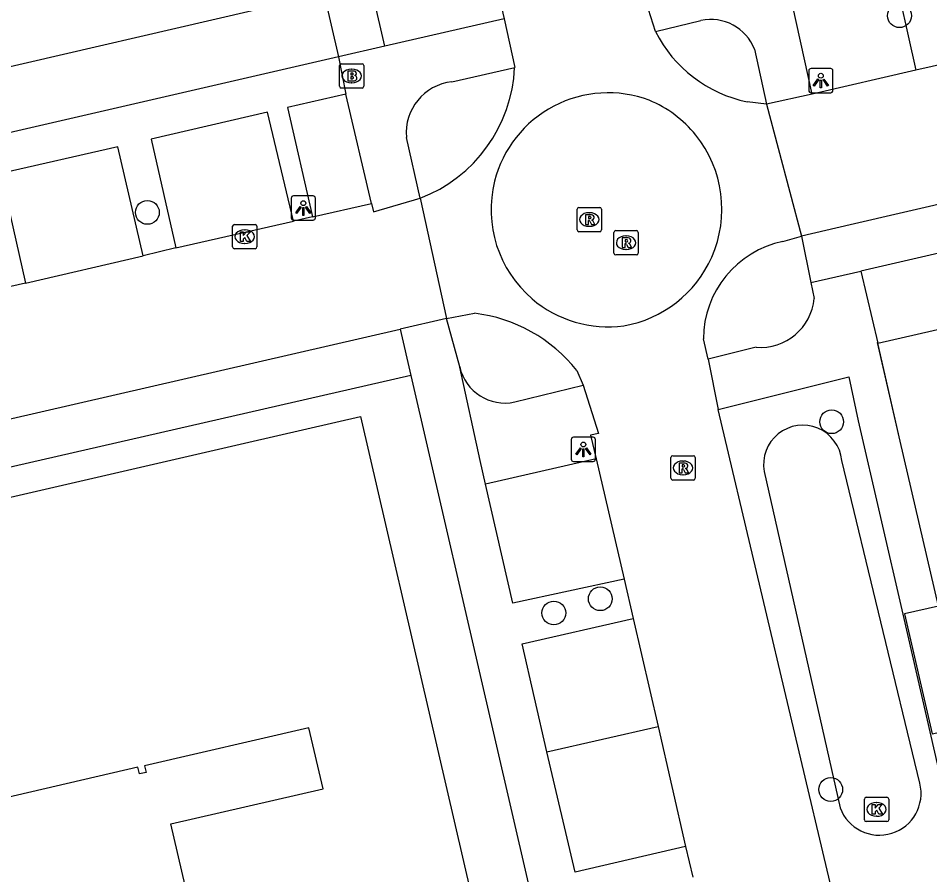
# Model space of a CAD drawing. Extents: x 156414 to 157775, y 382335 to 383765.
# Drawn here: x 157020.49 to 157057.98, y 383417.27 to 383452.52 of the extents above; entities that cross this region are included whole.
import ezdxf

# ---------------------------------------------------------------- set-up
doc = ezdxf.new("R2010")
doc.units = 0
for name, color, linetype in [('IMGEO_Boom', 7, 'Continuous'), ('IMGEO_Brandkraan', 7, 'Continuous'), ('IMGEO_Greppel_droge_sloot', 7, 'Continuous'), ('IMGEO_Kolk', 7, 'Continuous'), ('IMGEO_Lichtpunt', 7, 'Continuous'), ('IMGEO_Muur', 7, 'Continuous'), ('IMGEO_Pand', 7, 'Continuous'), ('IMGEO_Pand_overbouw', 7, 'Continuous'), ('IMGEO_Parkeervlak_open', 7, 'Continuous'), ('IMGEO_Rijbaan_lokaal_gesloten', 7, 'Continuous'), ('IMGEO_Rijbaan_lokaal_open', 7, 'Continuous'), ('IMGEO_Rioolput', 7, 'Continuous'), ('IMGEO_Voetpad_open', 7, 'Continuous')]:
    doc.layers.add(name, color=color, linetype=linetype)

msp = doc.modelspace()

# ---------------------------------------------------------------- linework, layer by layer
at = {"layer": 'IMGEO_Boom'}
for centre in [(157056.737, 383452.622), (157025.797, 383444.528), (157053.946, 383435.913), (157044.429, 383428.628), (157042.517, 383428.042), (157053.907, 383420.779)]:
    msp.add_circle(centre, 0.489, dxfattribs=at)
at = {"layer": 'IMGEO_Brandkraan'}
for p, q in [((157033.775, 383450.644), (157034.627, 383450.644)), ((157033.7, 383449.718), (157033.7, 383450.57)), ((157034.188, 383450.424), (157034.213, 383450.424)), ((157034.701, 383450.57), (157034.701, 383449.718)), ((157034.211, 383449.864), (157034.186, 383449.864)), ((157034.627, 383449.644), (157033.775, 383449.644))]:
    msp.add_line(p, q, dxfattribs=at)
for points in [[(157033.775, 383450.644), (157034.627, 383450.644)], [(157033.7, 383449.718), (157033.7, 383450.57)], [(157034.048, 383450.344), (157034.048, 383449.944), (157034.261, 383449.944)], [(157034.279, 383450.344), (157034.048, 383450.344)], [(157034.227, 383450.263), (157034.173, 383450.263), (157034.173, 383450.187)], [(157034.701, 383450.57), (157034.701, 383449.718)], [(157034.173, 383450.187), (157034.226, 383450.187)], [(157034.235, 383450.111), (157034.173, 383450.111), (157034.173, 383450.03)], [(157034.173, 383450.03), (157034.235, 383450.03)], [(157034.627, 383449.644), (157033.775, 383449.644)]]:
    msp.add_lwpolyline(points, dxfattribs=at)
for centre, radius, start, end in [((157033.777, 383450.568), 0.0765, 91.552, 178.448), ((157033.777, 383450.568), 0.0765, 91.552, 178.448), ((157034.625, 383450.568), 0.0765, 1.552, 88.448), ((157034.625, 383450.568), 0.0765, 1.552, 88.448), ((157034.228, 383450.225), 0.0379, 267.8285, 90.9355), ((157034.283, 383450.199), 0.145, 59.4692, 91.5367), ((157034.308, 383450.246), 0.0922, 285.5137, 58.1501), ((157034.236, 383450.07), 0.0404, 269.8759, 90.5077), ((157034.267, 383450.195), 0.251, 268.6676, 293.5347), ((157034.313, 383450.054), 0.105, 301.3115, 78.989), ((157033.777, 383449.72), 0.0765, 181.552, 268.448), ((157033.777, 383449.72), 0.0765, 181.552, 268.448), ((157034.625, 383449.72), 0.0765, 271.552, 358.448), ((157034.625, 383449.72), 0.0765, 271.552, 358.448)]:
    msp.add_arc(centre, radius, start, end, dxfattribs=at)
for centre, major_axis, ratio, start_param, end_param in [((157034.187, 383450.144), (-0.387, 0.002), 0.722429, 4.712389, 7.853982), ((157034.212, 383450.144), (-0.39, 0.002), 0.717154, 1.570796, 4.712389)]:
    msp.add_ellipse(centre, major_axis=major_axis, ratio=ratio, start_param=start_param, end_param=end_param, dxfattribs=at)
at = {"layer": 'IMGEO_Greppel_droge_sloot'}
for points in [[(157057.572, 383421.04), (157054.364, 383434.319)], [(157051.173, 383433.871), (157054.293, 383420.024)]]:
    msp.add_lwpolyline(points, dxfattribs=at)
for centre, radius, start, end in [((157052.759, 383434.159), 1.612, 5.6858, 190.2978), ((157055.906, 383420.618), 1.719, 200.2054, 14.2258)]:
    msp.add_arc(centre, radius, start, end, dxfattribs=at)
at = {"layer": 'IMGEO_Kolk'}
for p, q in [((157029.301, 383443.104), (157029.301, 383443.956)), ((157029.376, 383444.03), (157030.228, 383444.03)), ((157030.302, 383443.956), (157030.302, 383443.104)), ((157029.789, 383443.81), (157029.814, 383443.81)), ((157029.812, 383443.25), (157029.787, 383443.25)), ((157030.228, 383443.03), (157029.376, 383443.03)), ((157055.291, 383419.532), (157055.291, 383420.384)), ((157055.366, 383420.458), (157056.218, 383420.458)), ((157055.779, 383420.238), (157055.804, 383420.238)), ((157056.292, 383420.384), (157056.292, 383419.532)), ((157055.802, 383419.678), (157055.777, 383419.678)), ((157056.218, 383419.458), (157055.366, 383419.458))]:
    msp.add_line(p, q, dxfattribs=at)
for points in [[(157029.301, 383443.104), (157029.301, 383443.956)], [(157029.376, 383444.03), (157030.228, 383444.03)], [(157030.302, 383443.956), (157030.302, 383443.104)], [(157029.622, 383443.73), (157029.745, 383443.73), (157029.745, 383443.579), (157029.875, 383443.73), (157030.039, 383443.73), (157029.893, 383443.579), (157030.046, 383443.33), (157029.894, 383443.33), (157029.809, 383443.494), (157029.745, 383443.427), (157029.745, 383443.33), (157029.622, 383443.33), (157029.622, 383443.73)], [(157030.228, 383443.03), (157029.376, 383443.03)], [(157055.291, 383419.532), (157055.291, 383420.384)], [(157055.366, 383420.458), (157056.218, 383420.458)], [(157056.292, 383420.384), (157056.292, 383419.532)], [(157055.612, 383420.158), (157055.735, 383420.158), (157055.735, 383420.007), (157055.865, 383420.158), (157056.029, 383420.158), (157055.883, 383420.007), (157056.036, 383419.758), (157055.884, 383419.758), (157055.799, 383419.922), (157055.735, 383419.855), (157055.735, 383419.758), (157055.612, 383419.758), (157055.612, 383420.158)], [(157056.218, 383419.458), (157055.366, 383419.458)]]:
    msp.add_lwpolyline(points, dxfattribs=at)
for centre, start, end in [((157029.378, 383443.954), 91.552, 178.448), ((157029.378, 383443.954), 91.552, 178.448), ((157030.226, 383443.954), 1.552, 88.448), ((157030.226, 383443.954), 1.552, 88.448), ((157029.378, 383443.106), 181.552, 268.448), ((157029.378, 383443.106), 181.552, 268.448), ((157030.226, 383443.106), 271.552, 358.448), ((157030.226, 383443.106), 271.552, 358.448), ((157055.368, 383420.382), 91.552, 178.448), ((157055.368, 383420.382), 91.552, 178.448), ((157056.216, 383420.382), 1.552, 88.448), ((157056.216, 383420.382), 1.552, 88.448), ((157055.368, 383419.534), 181.552, 268.448), ((157055.368, 383419.534), 181.552, 268.448), ((157056.216, 383419.534), 271.552, 358.448), ((157056.216, 383419.534), 271.552, 358.448)]:
    msp.add_arc(centre, 0.0765, start, end, dxfattribs=at)
for centre, major_axis, ratio, start_param, end_param in [((157029.788, 383443.53), (-0.387, 0.002), 0.722429, 4.712389, 7.853982), ((157029.813, 383443.53), (-0.39, 0.002), 0.717154, 1.570796, 4.712389), ((157055.778, 383419.958), (-0.387, 0.002), 0.722429, 4.712389, 7.853982), ((157055.803, 383419.958), (-0.39, 0.002), 0.717154, 1.570796, 4.712389)]:
    msp.add_ellipse(centre, major_axis=major_axis, ratio=ratio, start_param=start_param, end_param=end_param, dxfattribs=at)
at = {"layer": 'IMGEO_Lichtpunt'}
for p, q in [((157053.004, 383450.354), (157053.004, 383449.547)), ((157053.004, 383450.354), (157053.004, 383449.547)), ((157053.906, 383450.449), (157053.098, 383450.449)), ((157053.906, 383450.449), (157053.098, 383450.449)), ((157054, 383449.547), (157054, 383450.354)), ((157054, 383449.547), (157054, 383450.354)), ((157053.098, 383449.453), (157053.906, 383449.453)), ((157053.098, 383449.453), (157053.906, 383449.453)), ((157031.713, 383445.11), (157031.713, 383444.303)), ((157031.713, 383445.11), (157031.713, 383444.303)), ((157032.615, 383445.205), (157031.807, 383445.205)), ((157032.615, 383445.205), (157031.807, 383445.205)), ((157032.709, 383444.303), (157032.709, 383445.11)), ((157032.709, 383444.303), (157032.709, 383445.11)), ((157031.807, 383444.209), (157032.615, 383444.209)), ((157031.807, 383444.209), (157032.615, 383444.209)), ((157044.136, 383435.274), (157043.328, 383435.274)), ((157044.136, 383435.274), (157043.328, 383435.274)), ((157043.234, 383435.179), (157043.234, 383434.372)), ((157043.234, 383435.179), (157043.234, 383434.372)), ((157044.23, 383434.372), (157044.23, 383435.179)), ((157044.23, 383434.372), (157044.23, 383435.179)), ((157043.328, 383434.278), (157044.136, 383434.278)), ((157043.328, 383434.278), (157044.136, 383434.278))]:
    msp.add_line(p, q, dxfattribs=at)
for points in [[(157053.378, 383450.018), (157053.417, 383449.99), (157053.229, 383449.728), (157053.191, 383449.755), (157053.378, 383450.018)], [(157053.48, 383449.97), (157053.527, 383449.97), (157053.527, 383449.648), (157053.48, 383449.648), (157053.48, 383449.97)], [(157053.59, 383449.99), (157053.628, 383450.017), (157053.815, 383449.755), (157053.776, 383449.727), (157053.59, 383449.99)], [(157032.087, 383444.774), (157032.126, 383444.746), (157031.938, 383444.484), (157031.9, 383444.511), (157032.087, 383444.774)], [(157032.189, 383444.726), (157032.236, 383444.726), (157032.236, 383444.404), (157032.189, 383444.404), (157032.189, 383444.726)], [(157032.299, 383444.746), (157032.337, 383444.773), (157032.524, 383444.511), (157032.485, 383444.483), (157032.299, 383444.746)], [(157043.608, 383434.843), (157043.647, 383434.815), (157043.459, 383434.553), (157043.421, 383434.58), (157043.608, 383434.843)], [(157043.71, 383434.795), (157043.757, 383434.795), (157043.757, 383434.473), (157043.71, 383434.473), (157043.71, 383434.795)], [(157043.82, 383434.815), (157043.858, 383434.842), (157044.045, 383434.58), (157044.006, 383434.552), (157043.82, 383434.815)]]:
    msp.add_lwpolyline(points, dxfattribs=at)
for centre in [(157053.503, 383450.152), (157032.212, 383444.908), (157043.733, 383434.977)]:
    msp.add_circle(centre, 0.0994, dxfattribs=at)
for centre, start, end in [((157053.098, 383450.354), 90, 180), ((157053.098, 383450.354), 90, 180), ((157053.906, 383450.354), 0, 90), ((157053.906, 383450.354), 0, 90), ((157053.098, 383449.547), 180, 270), ((157053.098, 383449.547), 180, 270), ((157053.906, 383449.547), 270, 0), ((157053.906, 383449.547), 270, 360), ((157031.807, 383445.11), 90, 180), ((157031.807, 383445.11), 90, 180), ((157032.615, 383445.11), 0, 90), ((157032.615, 383445.11), 0, 90), ((157031.807, 383444.303), 180, 270), ((157031.807, 383444.303), 180, 270), ((157032.615, 383444.303), 270, 0), ((157032.615, 383444.303), 270, 360), ((157043.328, 383435.179), 90, 180), ((157043.328, 383435.179), 90, 180), ((157044.136, 383435.179), 0, 90), ((157044.136, 383435.179), 0, 90), ((157043.328, 383434.372), 180, 270), ((157043.328, 383434.372), 180, 270), ((157044.136, 383434.372), 270, 0), ((157044.136, 383434.372), 270, 360)]:
    msp.add_arc(centre, 0.0946, start, end, dxfattribs=at)
at = {"layer": 'IMGEO_Muur'}
msp.add_lwpolyline([(157056.77, 383435.113), (157055.836, 383439.176)], dxfattribs=at)
at = {"layer": 'IMGEO_Pand'}
for points in [[(157008.294, 383447.787), (157030.11, 383452.841), (157028.001, 383461.994)], [(157055.842, 383439.14), (157059.082, 383439.886), (157060.011, 383435.851), (157060.5, 383433.726), (157067.205, 383435.27), (157065.847, 383441.166), (157065.775, 383441.478), (157070.175, 383442.491)], [(157058.339, 383428.328), (157056.77, 383435.113), (157055.842, 383439.14)], [(156989.669, 383395.601), (156989.384, 383396.829), (156983.022, 383424.241), (156987.626, 383425.302), (157002.147, 383428.649), (157002.394, 383427.593), (157008.69, 383429.029), (157008.443, 383430.101), (157029.976, 383435.068), (157034.566, 383436.127), (157040.896, 383408.745), (157041.185, 383407.495)], [(157024.452, 383403.649), (157022.378, 383412.638), (157025.73, 383413.412), (157026.099, 383411.814), (157028.389, 383412.342), (157026.768, 383419.367), (157033.024, 383420.811), (157032.446, 383423.315), (157025.683, 383421.755), (157025.746, 383421.481), (157025.474, 383421.418), (157025.411, 383421.692), (157018.668, 383420.136)]]:
    msp.add_lwpolyline(points, dxfattribs=at)
at = {"layer": 'IMGEO_Pand_overbouw'}
msp.add_lwpolyline([(157058.339, 383428.328), (157056.938, 383428.014), (157058.084, 383423.063), (157059.484, 383423.377)], close=True, dxfattribs=at)
at = {"layer": 'IMGEO_Parkeervlak_open'}
for points in [[(157035.564, 383451.365), (157032.852, 383463.122), (157030.948, 383462.671)], [(157030.948, 383462.671), (157033.666, 383450.927)], [(157056.429, 383454.752), (157057.402, 383450.383)]]:
    msp.add_lwpolyline(points, dxfattribs=at)
at = {"layer": 'IMGEO_Rijbaan_lokaal_gesloten'}
for points in [[(157029.414, 383500.591), (157040.418, 383452.732), (157040.471, 383452.498)], [(157262.563, 383492.114), (157054.71, 383444.011), (157052.703, 383443.546)], [(157046.697, 383451.966), (157046.124, 383453.798)], [(157040.471, 383452.498), (157040.907, 383450.492)], [(157060.29, 383451.045), (157058.074, 383450.538), (157057.402, 383450.383)], [(157057.402, 383450.383), (157053.14, 383449.4)], [(157053.14, 383449.4), (157051.262, 383448.985)], [(157051.262, 383448.985), (157050.474, 383449.074)], [(157051.262, 383448.985), (157052.703, 383443.546)], [(157035.02, 383444.897), (157035.1, 383444.556), (157037.021, 383445.108)], [(157037.021, 383445.108), (157038.107, 383440.155)], [(157032.591, 383444.344), (157035.02, 383444.897)], [(157032.591, 383444.344), (157031.813, 383444.167)], [(157026.966, 383443.063), (157031.813, 383444.167)], [(157051.938, 383443.333), (157052.703, 383443.546)], [(157020.787, 383441.609), (157025.619, 383442.737)], [(157026.966, 383443.063), (157025.619, 383442.737)], [(157020.787, 383441.609), (157018.654, 383441.136)], [(157038.107, 383440.155), (157036.197, 383439.716)], [(157038.107, 383440.155), (157039.25, 383440.375)], [(156985.993, 383428.175), (157036.197, 383439.716)], [(157048.87, 383438.481), (157048.67, 383439.325)], [(157048.87, 383438.481), (157049.279, 383436.423)], [(157043.459, 383438.022), (157043.725, 383437.421)], [(157043.725, 383437.421), (157044.349, 383435.43), (157044.032, 383435.361), (157044.257, 383434.387)], [(157054.003, 383416.414), (157049.279, 383436.423)], [(157044.257, 383434.387), (157045.407, 383429.428)], [(157045.407, 383429.428), (157045.782, 383427.81)], [(157045.782, 383427.81), (157046.812, 383423.368)], [(157046.812, 383423.368), (157047.933, 383418.437)], [(157047.933, 383418.437), (157048.229, 383417.167)]]:
    msp.add_lwpolyline(points, dxfattribs=at)
for centre, radius, start, end in [((157051.613, 383454.473), 5.518, 207.0261, 258.0922), ((157034.836, 383450.779), 6.077, 291.0671, 357.2918), ((157052.787, 383439.305), 4.117, 101.8983, 179.7162), ((157038.512, 383434.114), 6.305, 38.3091, 83.277)]:
    msp.add_arc(centre, radius, start, end, dxfattribs=at)
at = {"layer": 'IMGEO_Rijbaan_lokaal_open'}
for points in [[(157042.227, 383422.322), (157046.812, 383423.368)], [(157047.933, 383418.437), (157043.391, 383417.371), (157042.227, 383422.322)]]:
    msp.add_lwpolyline(points, dxfattribs=at)
for centre, radius, start, end in [((157044.752, 383444.634), 4.816, 69.4435, 165.8774), ((157044.567, 383444.659), 4.861, 38.8212, 67.2952), ((157044.567, 383444.656), 4.863, 336.1419, 38.8469), ((157044.753, 383444.635), 4.816, 165.893, 229.5138), ((157044.566, 383444.655), 4.863, 279.8167, 336.1543), ((157044.752, 383444.638), 4.818, 229.5437, 277.6641)]:
    msp.add_arc(centre, radius, start, end, dxfattribs=at)
at = {"layer": 'IMGEO_Rioolput'}
for p, q in [((157043.477, 383443.808), (157043.477, 383444.66)), ((157043.552, 383444.734), (157044.404, 383444.734)), ((157044.478, 383444.66), (157044.478, 383443.808)), ((157043.965, 383444.514), (157043.99, 383444.514)), ((157043.988, 383443.954), (157043.963, 383443.954)), ((157044.404, 383443.734), (157043.552, 383443.734)), ((157044.989, 383442.854), (157044.989, 383443.706)), ((157045.064, 383443.78), (157045.916, 383443.78)), ((157045.477, 383443.56), (157045.502, 383443.56)), ((157045.99, 383443.706), (157045.99, 383442.854)), ((157045.916, 383442.78), (157045.064, 383442.78)), ((157045.5, 383443), (157045.475, 383443)), ((157047.407, 383434.514), (157048.259, 383434.514)), ((157047.332, 383433.588), (157047.332, 383434.44)), ((157047.82, 383434.294), (157047.845, 383434.294)), ((157048.333, 383434.44), (157048.333, 383433.588)), ((157047.843, 383433.734), (157047.818, 383433.734)), ((157048.259, 383433.514), (157047.407, 383433.514))]:
    msp.add_line(p, q, dxfattribs=at)
for points in [[(157043.477, 383443.808), (157043.477, 383444.66)], [(157043.552, 383444.734), (157044.404, 383444.734)], [(157044.478, 383444.66), (157044.478, 383443.808)], [(157044.066, 383444.432), (157043.814, 383444.434), (157043.814, 383444.034)], [(157043.992, 383444.353), (157043.938, 383444.353), (157043.938, 383444.272)], [(157043.938, 383444.272), (157043.99, 383444.272)], [(157043.814, 383444.034), (157043.938, 383444.034), (157043.938, 383444.196), (157043.949, 383444.196)], [(157043.996, 383444.167), (157044.067, 383444.034), (157044.207, 383444.034), (157044.142, 383444.16)], [(157044.404, 383443.734), (157043.552, 383443.734)], [(157044.989, 383442.854), (157044.989, 383443.706)], [(157045.064, 383443.78), (157045.916, 383443.78)], [(157045.578, 383443.478), (157045.326, 383443.48), (157045.326, 383443.08)], [(157045.99, 383443.706), (157045.99, 383442.854)], [(157045.326, 383443.08), (157045.45, 383443.08), (157045.45, 383443.242), (157045.461, 383443.242)], [(157045.504, 383443.399), (157045.45, 383443.399), (157045.45, 383443.318)], [(157045.45, 383443.318), (157045.502, 383443.318)], [(157045.508, 383443.213), (157045.579, 383443.08), (157045.719, 383443.08), (157045.654, 383443.206)], [(157045.916, 383442.78), (157045.064, 383442.78)], [(157047.407, 383434.514), (157048.259, 383434.514)], [(157047.332, 383433.588), (157047.332, 383434.44)], [(157047.921, 383434.212), (157047.669, 383434.214), (157047.669, 383433.814)], [(157047.847, 383434.133), (157047.793, 383434.133), (157047.793, 383434.052)], [(157048.333, 383434.44), (157048.333, 383433.588)], [(157047.669, 383433.814), (157047.793, 383433.814), (157047.793, 383433.976), (157047.804, 383433.976)], [(157047.793, 383434.052), (157047.845, 383434.052)], [(157047.851, 383433.947), (157047.922, 383433.814), (157048.062, 383433.814), (157047.997, 383433.94)], [(157048.259, 383433.514), (157047.407, 383433.514)]]:
    msp.add_lwpolyline(points, dxfattribs=at)
for centre, radius, start, end in [((157043.554, 383444.658), 0.0765, 91.552, 178.448), ((157043.554, 383444.658), 0.0765, 91.552, 178.448), ((157044.402, 383444.658), 0.0765, 1.552, 88.448), ((157044.402, 383444.658), 0.0765, 1.552, 88.448), ((157043.974, 383444.461), 0.19, 274.7715, 282.9687), ((157043.998, 383444.257), 0.0964, 77.0061, 93.1865), ((157044.012, 383444.314), 0.0378, 276.6634, 79.6772), ((157044.065, 383444.322), 0.109, 350.3612, 89.416), ((157044.063, 383444.322), 0.112, 277.5842, 350.9817), ((157043.948, 383444.143), 0.0533, 26.0293, 88.6989), ((157044.047, 383444.107), 0.108, 29.5134, 73.7905), ((157043.554, 383443.81), 0.0765, 181.552, 268.448), ((157043.554, 383443.81), 0.0765, 181.552, 268.448), ((157044.402, 383443.81), 0.0765, 271.552, 358.448), ((157044.402, 383443.81), 0.0765, 271.552, 358.448), ((157045.066, 383443.704), 0.0765, 91.552, 178.448), ((157045.066, 383443.704), 0.0765, 91.552, 178.448), ((157045.577, 383443.368), 0.109, 350.3612, 89.416), ((157045.914, 383443.704), 0.0765, 1.552, 88.448), ((157045.914, 383443.704), 0.0765, 1.552, 88.448), ((157045.46, 383443.189), 0.0533, 26.0293, 88.6989), ((157045.486, 383443.507), 0.19, 274.7715, 282.9687), ((157045.51, 383443.303), 0.0964, 77.0061, 93.1865), ((157045.524, 383443.36), 0.0378, 276.6634, 79.6772), ((157045.575, 383443.368), 0.112, 277.5842, 350.9817), ((157045.559, 383443.153), 0.108, 29.5134, 73.7905), ((157045.066, 383442.856), 0.0765, 181.552, 268.448), ((157045.066, 383442.856), 0.0765, 181.552, 268.448), ((157045.914, 383442.856), 0.0765, 271.552, 358.448), ((157045.914, 383442.856), 0.0765, 271.552, 358.448), ((157047.409, 383434.438), 0.0765, 91.552, 178.448), ((157047.409, 383434.438), 0.0765, 91.552, 178.448), ((157048.257, 383434.438), 0.0765, 1.552, 88.448), ((157048.257, 383434.438), 0.0765, 1.552, 88.448), ((157047.853, 383434.037), 0.0964, 77.0061, 93.1865), ((157047.867, 383434.094), 0.0378, 276.6634, 79.6772), ((157047.92, 383434.102), 0.109, 350.3612, 89.416), ((157047.803, 383433.923), 0.0533, 26.0293, 88.6989), ((157047.829, 383434.241), 0.19, 274.7715, 282.9687), ((157047.918, 383434.102), 0.112, 277.5842, 350.9817), ((157047.902, 383433.887), 0.108, 29.5134, 73.7905), ((157047.409, 383433.59), 0.0765, 181.552, 268.448), ((157047.409, 383433.59), 0.0765, 181.552, 268.448), ((157048.257, 383433.59), 0.0765, 271.552, 358.448), ((157048.257, 383433.59), 0.0765, 271.552, 358.448)]:
    msp.add_arc(centre, radius, start, end, dxfattribs=at)
for centre, major_axis, ratio, start_param, end_param in [((157043.964, 383444.234), (-0.387, 0.002), 0.722429, 4.712389, 7.853982), ((157043.989, 383444.234), (-0.39, 0.002), 0.717154, 1.570796, 4.712389), ((157045.476, 383443.28), (-0.387, 0.002), 0.722429, 4.712389, 7.853982), ((157045.501, 383443.28), (-0.39, 0.002), 0.717154, 1.570796, 4.712389), ((157047.819, 383434.014), (-0.387, 0.002), 0.722429, 4.712389, 7.853982), ((157047.844, 383434.014), (-0.39, 0.002), 0.717154, 1.570796, 4.712389)]:
    msp.add_ellipse(centre, major_axis=major_axis, ratio=ratio, start_param=start_param, end_param=end_param, dxfattribs=at)
at = {"layer": 'IMGEO_Voetpad_open'}
for points in [[(157112.099, 383455.266), (157055.15, 383442.111)], [(157053.14, 383449.4), (157052.18, 383453.771)], [(157040.471, 383452.498), (157035.564, 383451.365)], [(157046.697, 383451.966), (157048.568, 383452.421)], [(157035.564, 383451.365), (157033.666, 383450.927)], [(157050.777, 383451.24), (157051.262, 383448.985)], [(157033.666, 383450.927), (156911.382, 383422.7)], [(157033.666, 383450.927), (157033.966, 383449.393)], [(157038.32, 383449.901), (157040.907, 383450.492)], [(157033.966, 383449.393), (157031.557, 383448.839), (157032.591, 383444.344)], [(157035.02, 383444.897), (157033.966, 383449.393)], [(157031.813, 383444.167), (157030.742, 383448.651), (157025.95, 383447.548), (157026.966, 383443.063)], [(157037.021, 383445.108), (157036.456, 383447.611)], [(157025.619, 383442.737), (157024.576, 383447.232), (157019.772, 383446.126), (157020.787, 383441.609)], [(157052.703, 383443.546), (157053.093, 383441.636)], [(157053.093, 383441.636), (157055.15, 383442.111)], [(157055.15, 383442.111), (157055.842, 383439.14)], [(157053.093, 383441.636), (157053.225, 383440.987)], [(157038.645, 383438.166), (157038.107, 383440.155)], [(157036.197, 383439.716), (157036.633, 383437.82)], [(157050.84, 383438.979), (157048.87, 383438.481)], [(157039.713, 383433.338), (157039.49, 383434.313), (157038.646, 383438.156), (157038.645, 383438.166)], [(157036.633, 383437.82), (157009.974, 383431.71), (156981.613, 383425.118)], [(157036.633, 383437.82), (157043.521, 383408.015)], [(157049.279, 383436.423), (157054.653, 383437.758), (157055.037, 383435.946), (157056.867, 383427.988), (157058.02, 383422.976), (157059.922, 383414.707), (157054.003, 383416.414)], [(157040.911, 383436.727), (157043.725, 383437.421)], [(157044.257, 383434.387), (157039.713, 383433.338)], [(157045.407, 383429.428), (157040.829, 383428.447), (157039.713, 383433.338)], [(157042.227, 383422.322), (157041.212, 383426.767), (157045.782, 383427.81)]]:
    msp.add_lwpolyline(points, dxfattribs=at)
for centre, radius, start, end in [((157048.979, 383450.534), 1.932, 21.4519, 102.2875), ((157038.551, 383447.81), 2.104, 96.2963, 185.4143), ((157051.017, 383441.189), 2.217, 265.4211, 354.7688), ((157040.508, 383438.596), 1.912, 192.9972, 282.1684)]:
    msp.add_arc(centre, radius, start, end, dxfattribs=at)

doc.saveas('drawing.dxf')
